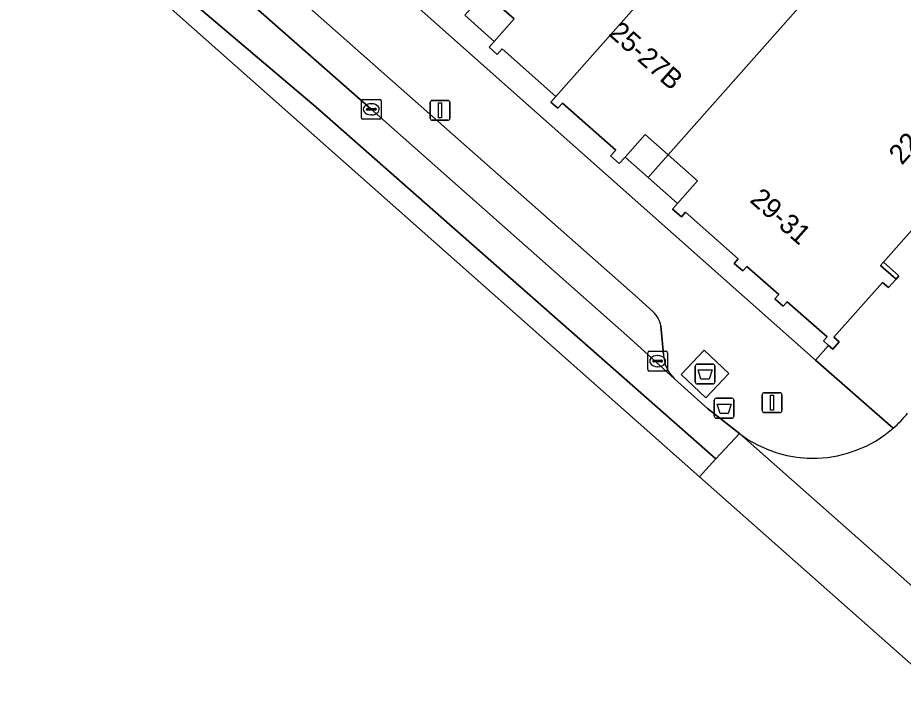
# Model space of a CAD drawing. Extents: x 162803 to 163818, y 381639 to 382475.
# Drawn here: x 162850.1 to 162894.7, y 381961.06 to 381995.94 of the extents above; entities that cross this region are included whole.
import ezdxf

# ---------------------------------------------------------------- set-up
doc = ezdxf.new("R2010")
doc.units = 0
for name, color, linetype in [('IMGEO_Afval_apart_plaats', 7, 'Continuous'), ('IMGEO_Afvalbak', 7, 'Continuous'), ('IMGEO_Kolk', 7, 'Continuous'), ('IMGEO_Lichtmast', 7, 'Continuous'), ('IMGEO_Pand', 7, 'Continuous'), ('IMGEO_Pand_nummerreeks', 7, 'Continuous'), ('IMGEO_Pand_overbouw', 7, 'Continuous'), ('IMGEO_Parkeervlak_open', 7, 'Continuous'), ('IMGEO_Rijbaan_lokaal_gesloten', 7, 'Continuous'), ('IMGEO_Rijbaan_lokaal_open', 7, 'Continuous'), ('IMGEO_Voetpad_gesloten', 7, 'Continuous'), ('IMGEO_Voetpad_open', 7, 'Continuous')]:
    doc.layers.add(name, color=color, linetype=linetype)

msp = doc.modelspace()

# ---------------------------------------------------------------- linework, layer by layer
at = {"layer": 'IMGEO_Afval_apart_plaats'}
for p, q in [((162884.218, 381977.595), (162884.218, 381978.395)), ((162884.218, 381978.395), (162884.218, 381977.595)), ((162884.318, 381978.495), (162885.108, 381978.495)), ((162885.108, 381978.495), (162884.318, 381978.495)), ((162885.208, 381978.395), (162885.208, 381977.595)), ((162885.208, 381977.595), (162885.208, 381978.395)), ((162885.108, 381977.495), (162884.318, 381977.495)), ((162884.318, 381977.495), (162885.108, 381977.495))]:
    msp.add_line(p, q, dxfattribs=at)
msp.add_lwpolyline([(162884.361, 381978.209), (162885.065, 381978.209), (162884.916, 381977.739), (162884.51, 381977.739), (162884.361, 381978.209)], dxfattribs=at)
for centre, start, end in [((162884.318, 381978.395), 90, 180), ((162884.318, 381978.395), 90, 180), ((162885.108, 381978.395), 0, 90), ((162885.108, 381978.395), 360, 90), ((162884.318, 381977.595), 180, 270), ((162884.318, 381977.595), 180, 270), ((162885.108, 381977.595), 270, 0), ((162885.108, 381977.595), 270, 0)]:
    msp.add_arc(centre, 0.1, start, end, dxfattribs=at)
at = {"layer": 'IMGEO_Afvalbak'}
for p, q in [((162885.178, 381975.871), (162885.178, 381976.671)), ((162885.178, 381976.671), (162885.178, 381975.871)), ((162885.278, 381976.771), (162886.068, 381976.771)), ((162886.068, 381976.771), (162885.278, 381976.771)), ((162886.168, 381976.671), (162886.168, 381975.871)), ((162886.168, 381975.871), (162886.168, 381976.671)), ((162886.068, 381975.771), (162885.278, 381975.771)), ((162885.278, 381975.771), (162886.068, 381975.771))]:
    msp.add_line(p, q, dxfattribs=at)
msp.add_lwpolyline([(162885.321, 381976.485), (162886.025, 381976.485), (162885.876, 381976.015), (162885.47, 381976.015), (162885.321, 381976.485)], dxfattribs=at)
for centre, start, end in [((162885.278, 381976.671), 90, 180), ((162885.278, 381976.671), 90, 180), ((162886.068, 381976.671), 0, 90), ((162886.068, 381976.671), 360, 90), ((162885.278, 381975.871), 180, 270), ((162885.278, 381975.871), 180, 270), ((162886.068, 381975.871), 270, 0), ((162886.068, 381975.871), 270, 0)]:
    msp.add_arc(centre, 0.1, start, end, dxfattribs=at)
at = {"layer": 'IMGEO_Kolk'}
for p, q in [((162867.407, 381990.902), (162867.407, 381991.754)), ((162867.482, 381991.828), (162868.334, 381991.828)), ((162867.895, 381991.608), (162867.92, 381991.608)), ((162868.408, 381991.754), (162868.408, 381990.902)), ((162867.666, 381991.322), (162867.666, 381991.334)), ((162868.104, 381991.285), (162867.706, 381991.285)), ((162867.709, 381991.371), (162868.107, 381991.371)), ((162868.15, 381991.334), (162868.15, 381991.322)), ((162868.334, 381990.828), (162867.482, 381990.828)), ((162867.918, 381991.048), (162867.893, 381991.048)), ((162881.904, 381979.144), (162882.756, 381979.144)), ((162881.829, 381978.218), (162881.829, 381979.07)), ((162882.088, 381978.638), (162882.088, 381978.65)), ((162882.131, 381978.687), (162882.529, 381978.687)), ((162882.317, 381978.924), (162882.342, 381978.924)), ((162882.572, 381978.65), (162882.572, 381978.638)), ((162882.83, 381979.07), (162882.83, 381978.218)), ((162882.526, 381978.601), (162882.128, 381978.601)), ((162882.34, 381978.364), (162882.315, 381978.364)), ((162882.756, 381978.144), (162881.904, 381978.144))]:
    msp.add_line(p, q, dxfattribs=at)
for points in [[(162867.407, 381990.902), (162867.407, 381991.754)], [(162867.482, 381991.828), (162868.334, 381991.828)], [(162868.408, 381991.754), (162868.408, 381990.902)], [(162868.334, 381990.828), (162867.482, 381990.828)], [(162881.904, 381979.144), (162882.756, 381979.144)], [(162881.829, 381978.218), (162881.829, 381979.07)], [(162882.83, 381979.07), (162882.83, 381978.218)], [(162882.756, 381978.144), (162881.904, 381978.144)]]:
    msp.add_lwpolyline(points, dxfattribs=at)
for centre, radius, start, end in [((162867.484, 381991.752), 0.0765, 91.552, 178.448), ((162867.484, 381991.752), 0.0765, 91.552, 178.448), ((162868.332, 381991.752), 0.0765, 1.552, 88.448), ((162868.332, 381991.752), 0.0765, 1.552, 88.448), ((162867.706, 381991.331), 0.0403, 85.8775, 175.7526), ((162867.703, 381991.321), 0.0366, 178.938, 274.7102), ((162868.107, 381991.328), 0.043, 264.8664, 352.4533), ((162868.111, 381991.333), 0.0386, 1.7309, 96.639), ((162867.484, 381990.904), 0.0765, 181.552, 268.448), ((162867.484, 381990.904), 0.0765, 181.552, 268.448), ((162868.332, 381990.904), 0.0765, 271.552, 358.448), ((162868.332, 381990.904), 0.0765, 271.552, 358.448), ((162881.906, 381979.068), 0.0765, 91.552, 178.448), ((162881.906, 381979.068), 0.0765, 91.552, 178.448), ((162882.754, 381979.068), 0.0765, 1.552, 88.448), ((162882.754, 381979.068), 0.0765, 1.552, 88.448), ((162882.128, 381978.647), 0.0403, 85.8775, 175.7526), ((162882.533, 381978.649), 0.0386, 1.7309, 96.639), ((162881.906, 381978.22), 0.0765, 181.552, 268.448), ((162881.906, 381978.22), 0.0765, 181.552, 268.448), ((162882.125, 381978.637), 0.0366, 178.938, 274.7102), ((162882.529, 381978.644), 0.043, 264.8664, 352.4533), ((162882.754, 381978.22), 0.0765, 271.552, 358.448), ((162882.754, 381978.22), 0.0765, 271.552, 358.448)]:
    msp.add_arc(centre, radius, start, end, dxfattribs=at)
for centre, major_axis, ratio, start_param, end_param in [((162867.894, 381991.328), (-0.387, 0.002), 0.722429, 4.712389, 7.853982), ((162867.919, 381991.328), (-0.39, 0.002), 0.717154, 1.570796, 4.712389), ((162882.316, 381978.644), (-0.387, 0.002), 0.722429, 4.712389, 7.853982), ((162882.341, 381978.644), (-0.39, 0.002), 0.717154, 1.570796, 4.712389)]:
    msp.add_ellipse(centre, major_axis=major_axis, ratio=ratio, start_param=start_param, end_param=end_param, dxfattribs=at)
at = {"layer": 'IMGEO_Lichtmast'}
for p, q in [((162870.874, 381990.874), (162870.874, 381991.674)), ((162870.874, 381991.674), (162870.874, 381990.874)), ((162870.974, 381991.774), (162871.764, 381991.774)), ((162871.764, 381991.774), (162870.974, 381991.774)), ((162871.864, 381991.674), (162871.864, 381990.874)), ((162871.864, 381990.874), (162871.864, 381991.674)), ((162871.764, 381990.774), (162870.974, 381990.774)), ((162870.974, 381990.774), (162871.764, 381990.774)), ((162887.595, 381976.152), (162887.595, 381976.952)), ((162887.595, 381976.952), (162887.595, 381976.152)), ((162887.695, 381977.052), (162888.485, 381977.052)), ((162888.485, 381977.052), (162887.695, 381977.052)), ((162888.585, 381976.952), (162888.585, 381976.152)), ((162888.585, 381976.152), (162888.585, 381976.952)), ((162888.485, 381976.052), (162887.695, 381976.052)), ((162887.695, 381976.052), (162888.485, 381976.052))]:
    msp.add_line(p, q, dxfattribs=at)
for points in [[(162871.294, 381991.649), (162871.444, 381991.649), (162871.444, 381990.899), (162871.294, 381990.899), (162871.294, 381991.649)], [(162888.015, 381976.927), (162888.165, 381976.927), (162888.165, 381976.177), (162888.015, 381976.177), (162888.015, 381976.927)]]:
    msp.add_lwpolyline(points, dxfattribs=at)
for centre, start, end in [((162870.974, 381991.674), 90, 180), ((162870.974, 381991.674), 90, 180), ((162871.764, 381991.674), 0, 90), ((162871.764, 381991.674), 360, 90), ((162870.974, 381990.874), 180, 270), ((162870.974, 381990.874), 180, 270), ((162871.764, 381990.874), 270, 0), ((162871.764, 381990.874), 270, 0), ((162887.695, 381976.952), 90, 180), ((162887.695, 381976.952), 90, 180), ((162888.485, 381976.952), 0, 90), ((162888.485, 381976.952), 360, 90), ((162887.695, 381976.152), 180, 270), ((162887.695, 381976.152), 180, 270), ((162888.485, 381976.152), 270, 0), ((162888.485, 381976.152), 270, 0)]:
    msp.add_arc(centre, 0.1, start, end, dxfattribs=at)
at = {"layer": 'IMGEO_Pand'}
for points in [[(162889.622, 382006.02), (162885.015, 382010.093), (162876.092, 382000), (162873.61, 381997.192), (162875.099, 381995.876), (162874.101, 381994.748), (162873.84, 381994.453), (162874.254, 381994.088), (162874.501, 381994.367), (162877.205, 381991.976), (162884.3, 382000)], [(162892.555, 382000), (162894.256, 382001.923), (162889.622, 382006.02), (162884.3, 382000), (162877.205, 381991.976), (162876.956, 381991.694), (162877.308, 381991.383), (162877.54, 381991.645), (162880.223, 381989.273), (162879.961, 381988.976), (162880.398, 381988.59), (162880.69, 381988.92), (162881.697, 381990.058), (162882.858, 381989.031)]]:
    msp.add_lwpolyline(points, close=True, dxfattribs=at)
msp.add_lwpolyline([(162892.555, 382000), (162882.858, 381989.031), (162884.334, 381987.727), (162883.327, 381986.588), (162883.078, 381986.306), (162883.528, 381985.908), (162883.736, 381986.143), (162886.385, 381983.8), (162886.182, 381983.57), (162886.618, 381983.184), (162886.825, 381983.418), (162888.433, 381981.997), (162888.237, 381981.776), (162888.654, 381981.408), (162888.856, 381981.635), (162890.86, 381979.863), (162890.683, 381979.663), (162890.936, 381979.439), (162891.146, 381979.254), (162891.472, 381979.622), (162891.207, 381979.856), (162893.644, 381982.612), (162893.946, 381982.345), (162894.331, 381982.781), (162893.555, 381983.467), (162893.701, 381983.632), (162902.809, 381993.934)], dxfattribs=at)
at = {"layer": 'IMGEO_Pand_overbouw'}
for points in [[(162874.101, 381994.748), (162875.099, 381995.876), (162873.61, 381997.192), (162872.613, 381996.064)], [(162880.69, 381988.92), (162881.852, 381987.893), (162882.858, 381989.031), (162881.697, 381990.058)], [(162883.327, 381986.588), (162884.334, 381987.727), (162882.858, 381989.031), (162881.852, 381987.893)]]:
    msp.add_lwpolyline(points, close=True, dxfattribs=at)
at = {"layer": 'IMGEO_Parkeervlak_open'}
for points in [[(162847.206, 382009.546), (162849.453, 382007.581), (162858.059, 382000), (162867.904, 381991.327), (162880.928, 381979.809), (162883.172, 381977.758)], [(162882.104, 381981.134), (162881.203, 381981.948), (162860.787, 382000), (162850.605, 382008.966)], [(162882.618, 381978.983), (162882.491, 381980.429)]]:
    msp.add_lwpolyline(points, dxfattribs=at)
for centre, radius, start, end in [((162881.071, 381980.108), 1.456, 12.7329, 44.7951), ((162884.437, 381979.068), 1.821, 182.666, 226.0032)]:
    msp.add_arc(centre, radius, start, end, dxfattribs=at)
at = {"layer": 'IMGEO_Rijbaan_lokaal_gesloten'}
for points in [[(162811.833, 382041.415), (162819.581, 382033.271), (162837.67, 382014.257), (162884.441, 381972.816), (162884.761, 381973.175), (162885.252, 381973.726), (162865.128, 381991.442), (162848.757, 382005.325), (162842.115, 382011.816), (162839.461, 382015.662), (162836.599, 382021.189), (162832.263, 382031.692)], [(162832.263, 382031.692), (162836.599, 382021.189), (162839.461, 382015.662), (162842.115, 382011.816), (162848.757, 382005.325), (162865.128, 381991.442), (162885.252, 381973.726), (162886.447, 381974.992), (162884.844, 381976.265), (162883.172, 381977.758), (162880.928, 381979.809), (162867.904, 381991.327), (162858.059, 382000), (162849.453, 382007.581), (162847.206, 382009.546), (162844.712, 382011.727)]]:
    msp.add_lwpolyline(points, dxfattribs=at)
at = {"layer": 'IMGEO_Rijbaan_lokaal_open'}
for points in [[(162884.441, 381972.816), (162897.71, 381961.059), (162897.979, 381961.372), (162898.541, 381962.027), (162899.649, 381963.319), (162899.234, 381963.688), (162886.447, 381974.992), (162885.252, 381973.726), (162884.761, 381973.175), (162884.441, 381972.816)], [(162886.447, 381974.992), (162899.234, 381963.688)]]:
    msp.add_lwpolyline(points, dxfattribs=at)
for centre, radius, start, end in [((162890.151, 381979.901), 6.147, 311.0876, 320.8492), ((162890.149, 381979.904), 6.15, 232.9947, 311.0877)]:
    msp.add_arc(centre, radius, start, end, dxfattribs=at)
at = {"layer": 'IMGEO_Voetpad_gesloten'}
msp.add_lwpolyline([(162885.913, 381978.027), (162884.663, 381979.195), (162883.512, 381977.963), (162884.762, 381976.795)], close=True, dxfattribs=at)
at = {"layer": 'IMGEO_Voetpad_open'}
for points in [[(162890.275, 381978.691), (162866.286, 382000), (162844.649, 382019.219), (162845.212, 382019.856), (162844.79, 382020.23), (162845.158, 382020.646), (162847.595, 382023.418), (162847.962, 382023.834), (162848.69, 382023.19), (162858.129, 382033.865), (162852.661, 382037.495), (162845.577, 382030.15), (162845.233, 382029.969), (162844.86, 382029.871), (162843.844, 382029.893)], [(162850.605, 382008.966), (162860.787, 382000), (162881.203, 381981.948), (162882.104, 381981.134)], [(162866.286, 382000), (162890.275, 381978.691), (162890.936, 381979.439), (162890.683, 381979.663), (162890.86, 381979.863), (162888.856, 381981.635), (162888.654, 381981.408), (162888.237, 381981.776), (162888.433, 381981.997), (162886.825, 381983.418), (162886.618, 381983.184), (162886.182, 381983.57), (162886.385, 381983.8), (162883.736, 381986.143), (162883.528, 381985.908), (162883.078, 381986.306), (162883.327, 381986.588), (162884.334, 381987.727), (162882.858, 381989.031), (162881.697, 381990.058), (162880.69, 381988.92), (162880.398, 381988.59), (162879.961, 381988.976), (162880.223, 381989.273), (162877.54, 381991.645), (162877.308, 381991.383), (162876.956, 381991.694), (162877.205, 381991.976), (162874.501, 381994.367), (162874.254, 381994.088), (162873.84, 381994.453), (162874.101, 381994.748), (162875.099, 381995.876), (162873.61, 381997.192)], [(162905.486, 381987.997), (162906.327, 381988.926), (162906.869, 381989.539), (162905.904, 381991.181), (162902.809, 381993.934), (162893.701, 381983.632), (162894.477, 381982.946), (162894.331, 381982.781), (162893.946, 381982.345), (162893.644, 381982.612), (162891.207, 381979.856), (162891.472, 381979.622), (162891.146, 381979.254), (162890.936, 381979.439), (162890.275, 381978.691), (162894.191, 381975.268)], [(162882.491, 381980.429), (162882.618, 381978.983)], [(162894.191, 381975.268), (162890.275, 381978.691)], [(162883.172, 381977.758), (162884.844, 381976.265), (162886.447, 381974.992)]]:
    msp.add_lwpolyline(points, dxfattribs=at)
for points in [[(162893.701, 381983.632), (162893.555, 381983.467), (162894.331, 381982.781), (162894.477, 381982.946)], [(162885.913, 381978.027), (162884.762, 381976.795), (162883.512, 381977.963), (162884.663, 381979.195)]]:
    msp.add_lwpolyline(points, close=True, dxfattribs=at)
for centre, radius, start, end in [((162881.071, 381980.108), 1.456, 12.7329, 44.7951), ((162884.437, 381979.068), 1.821, 182.666, 226.0032), ((162890.151, 381979.901), 6.147, 311.0876, 320.8492), ((162890.149, 381979.904), 6.15, 232.9947, 311.0877)]:
    msp.add_arc(centre, radius, start, end, dxfattribs=at)

# ---------------------------------------------------------------- texts
at = {"layer": 'IMGEO_Pand_nummerreeks'}
for s, rotation, p in [('25-27B', 318.5236, (162879.808, 381995.091)), ('22-26', 48.5176, (162894.626, 381988.484)), ('29-31', 318.5952, (162886.916, 381986.701))]:
    msp.add_text(s, height=1, rotation=rotation, dxfattribs=at).set_placement(p)

doc.saveas('drawing.dxf')
